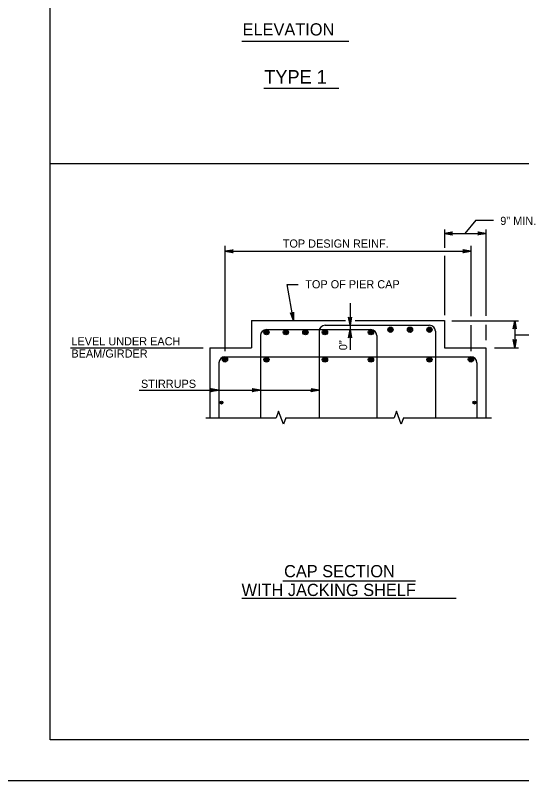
# Model space of a CAD drawing. Extents: x 646165 to 651486, y 296916 to 299292.
# Drawn here: x 650657.7 to 650844.2, y 297510.2 to 297792.1 of the extents above; entities that cross this region are included whole.
import ezdxf

# ---------------------------------------------------------------- set-up
doc = ezdxf.new("R2010")
doc.units = 0
for name, color, linetype in [('2', 7, 'Continuous'), ('51', 7, 'Continuous'), ('52', 7, 'Continuous'), ('53', 7, 'Continuous'), ('54', 7, 'Continuous'), ('PLT-BNDY', 7, 'Continuous')]:
    doc.layers.add(name, color=color, linetype=linetype)

msp = doc.modelspace()

# ---------------------------------------------------------------- linework, layer by layer
at = {"layer": '2'}
for p, q in [((650670.59, 297525.25), (650670.59, 298089.25)), ((650670.59, 297737.57), (651456.59, 297737.57)), ((651456.59, 297525.25), (650670.59, 297525.25))]:
    msp.add_line(p, q, dxfattribs=at)
at = {"layer": '51'}
for p, q in [((650744.66, 297679.7), (650744.66, 297669.7)), ((650744.66, 297679.7), (650779.27, 297679.7)), ((650782.84, 297679.7), (650815.78, 297679.7)), ((650815.78, 297679.7), (650815.78, 297669.7)), ((650729.4, 297669.7), (650744.66, 297669.7)), ((650729.4, 297669.7), (650729.4, 297643.93)), ((650815.78, 297669.7), (650831.05, 297669.7)), ((650831.05, 297669.7), (650831.05, 297643.93))]:
    msp.add_line(p, q, dxfattribs=at)
at = {"layer": '52'}
for p, q in [((650827.32, 297716.61), (650823.28, 297711.79)), ((650827.32, 297716.61), (650833.85, 297716.61)), ((650815.78, 297713.2), (650815.78, 297706.47)), ((650815.78, 297711.79), (650831.05, 297711.79)), ((650831.05, 297713.2), (650831.05, 297681.38)), ((650734.93, 297707.2), (650734.93, 297668.46)), ((650825.52, 297707.2), (650825.52, 297681.31)), ((650734.93, 297705.21), (650825.52, 297705.21)), ((650815.78, 297703.58), (650815.78, 297681.66)), ((650757.82, 297692.96), (650761.85, 297692.96)), ((650760.15, 297679.7), (650757.82, 297692.96)), ((650781.02, 297686.16), (650781.02, 297668.89)), ((650818.44, 297679.63), (650843.06, 297679.63)), ((650825.52, 297678), (650825.52, 297668.46)), ((650831.05, 297678.07), (650831.05, 297672.44)), ((650841.66, 297679.63), (650841.66, 297669.7)), ((650841.66, 297674.47), (650882.54, 297674.47)), ((650677.99, 297669.67), (650726.96, 297669.7)), ((650834.17, 297669.7), (650843.06, 297669.7)), ((650703.39, 297654.06), (650769.6, 297654.06)), ((650727.92, 297643.93), (650753.83, 297643.93)), ((650757.33, 297643.93), (650797.19, 297643.93)), ((650800.69, 297643.93), (650833.13, 297643.93))]:
    msp.add_line(p, q, dxfattribs=at)
for points in [[(650815.78, 297711.79), (650818.77, 297712.35), (650818.65, 297712.27), (650818.54, 297712.19), (650818.48, 297712.09), (650818.42, 297711.99), (650818.4, 297711.89), (650818.38, 297711.79), (650818.4, 297711.69), (650818.42, 297711.59), (650818.48, 297711.49), (650818.54, 297711.39), (650818.65, 297711.31), (650818.77, 297711.23), (650815.78, 297711.79), (650818.65, 297711.31), (650818.54, 297711.39), (650815.78, 297711.79), (650818.48, 297711.49), (650818.42, 297711.59), (650815.78, 297711.79), (650818.4, 297711.69), (650818.38, 297711.79), (650815.78, 297711.79), (650818.4, 297711.89), (650818.42, 297711.99), (650815.78, 297711.79), (650818.48, 297712.09), (650818.54, 297712.19), (650815.78, 297711.79), (650818.65, 297712.27)], [(650831.05, 297711.79), (650828.07, 297711.23), (650828.18, 297711.31), (650828.3, 297711.39), (650828.36, 297711.49), (650828.42, 297711.59), (650828.43, 297711.69), (650828.45, 297711.79), (650828.43, 297711.89), (650828.42, 297711.99), (650828.36, 297712.09), (650828.3, 297712.19), (650828.18, 297712.27), (650828.07, 297712.35), (650831.05, 297711.79), (650828.18, 297712.27), (650828.3, 297712.19), (650831.05, 297711.79), (650828.36, 297712.09), (650828.42, 297711.99), (650831.05, 297711.79), (650828.43, 297711.89), (650828.45, 297711.79), (650831.05, 297711.79), (650828.43, 297711.69), (650828.42, 297711.59), (650831.05, 297711.79), (650828.36, 297711.49), (650828.3, 297711.39), (650831.05, 297711.79), (650828.18, 297711.31)], [(650734.93, 297705.21), (650737.91, 297705.77), (650737.8, 297705.69), (650737.68, 297705.61), (650737.62, 297705.51), (650737.57, 297705.41), (650737.55, 297705.31), (650737.53, 297705.21), (650737.55, 297705.11), (650737.57, 297705.01), (650737.62, 297704.91), (650737.68, 297704.81), (650737.8, 297704.73), (650737.91, 297704.65), (650734.93, 297705.21), (650737.8, 297704.73), (650737.68, 297704.81), (650734.93, 297705.21), (650737.62, 297704.91), (650737.57, 297705.01), (650734.93, 297705.21), (650737.55, 297705.11), (650737.53, 297705.21), (650734.93, 297705.21), (650737.55, 297705.31), (650737.57, 297705.41), (650734.93, 297705.21), (650737.62, 297705.51), (650737.68, 297705.61), (650734.93, 297705.21), (650737.8, 297705.69)], [(650825.52, 297705.21), (650822.54, 297704.65), (650822.65, 297704.73), (650822.77, 297704.81), (650822.82, 297704.91), (650822.88, 297705.01), (650822.9, 297705.11), (650822.92, 297705.21), (650822.9, 297705.31), (650822.88, 297705.41), (650822.82, 297705.51), (650822.77, 297705.61), (650822.65, 297705.69), (650822.54, 297705.77), (650825.52, 297705.21), (650822.65, 297705.69), (650822.77, 297705.61), (650825.52, 297705.21), (650822.82, 297705.51), (650822.88, 297705.41), (650825.52, 297705.21), (650822.9, 297705.31), (650822.92, 297705.21), (650825.52, 297705.21), (650822.9, 297705.11), (650822.88, 297705.01), (650825.52, 297705.21), (650822.82, 297704.91), (650822.77, 297704.81), (650825.52, 297705.21), (650822.65, 297704.73)], [(650760.15, 297679.7), (650759.08, 297682.54), (650759.28, 297682.34), (650759.49, 297682.26), (650759.7, 297682.26), (650759.89, 297682.33), (650760.07, 297682.48), (650760.18, 297682.73), (650760.15, 297679.7), (650760.07, 297682.48), (650759.89, 297682.33), (650760.15, 297679.7), (650759.7, 297682.26), (650759.49, 297682.26), (650760.15, 297679.7), (650759.28, 297682.34)], [(650781.02, 297677.96), (650780.46, 297680.94), (650780.54, 297680.83), (650780.62, 297680.71), (650780.72, 297680.65), (650780.82, 297680.59), (650780.92, 297680.57), (650781.02, 297680.56), (650781.12, 297680.57), (650781.22, 297680.59), (650781.32, 297680.65), (650781.42, 297680.71), (650781.5, 297680.83), (650781.58, 297680.94), (650781.02, 297677.96), (650781.5, 297680.83), (650781.42, 297680.71), (650781.02, 297677.96), (650781.32, 297680.65), (650781.22, 297680.59), (650781.02, 297677.96), (650781.12, 297680.57), (650781.02, 297680.56), (650781.02, 297677.96), (650780.92, 297680.57), (650780.82, 297680.59), (650781.02, 297677.96), (650780.72, 297680.65), (650780.62, 297680.71), (650781.02, 297677.96), (650780.54, 297680.83)], [(650841.66, 297679.63), (650842.22, 297676.65), (650842.14, 297676.76), (650842.06, 297676.88), (650841.96, 297676.94), (650841.86, 297677), (650841.76, 297677.01), (650841.66, 297677.03), (650841.56, 297677.01), (650841.46, 297677), (650841.36, 297676.94), (650841.26, 297676.88), (650841.18, 297676.76), (650841.1, 297676.65), (650841.66, 297679.63), (650841.18, 297676.76), (650841.26, 297676.88), (650841.66, 297679.63), (650841.36, 297676.94), (650841.46, 297677), (650841.66, 297679.63), (650841.56, 297677.01), (650841.66, 297677.03), (650841.66, 297679.63), (650841.76, 297677.01), (650841.86, 297677), (650841.66, 297679.63), (650841.96, 297676.94), (650842.06, 297676.88), (650841.66, 297679.63), (650842.14, 297676.76)], [(650781.02, 297676.37), (650781.58, 297673.38), (650781.5, 297673.5), (650781.42, 297673.61), (650781.32, 297673.67), (650781.22, 297673.73), (650781.12, 297673.75), (650781.02, 297673.77), (650780.92, 297673.75), (650780.82, 297673.73), (650780.72, 297673.67), (650780.62, 297673.61), (650780.54, 297673.5), (650780.46, 297673.38), (650781.02, 297676.37), (650780.54, 297673.5), (650780.62, 297673.61), (650781.02, 297676.37), (650780.72, 297673.67), (650780.82, 297673.73), (650781.02, 297676.37), (650780.92, 297673.75), (650781.02, 297673.77), (650781.02, 297676.37), (650781.12, 297673.75), (650781.22, 297673.73), (650781.02, 297676.37), (650781.32, 297673.67), (650781.42, 297673.61), (650781.02, 297676.37), (650781.5, 297673.5)], [(650841.66, 297669.7), (650841.1, 297672.68), (650841.18, 297672.57), (650841.26, 297672.45), (650841.36, 297672.39), (650841.46, 297672.33), (650841.56, 297672.31), (650841.66, 297672.3), (650841.76, 297672.31), (650841.86, 297672.33), (650841.96, 297672.39), (650842.06, 297672.45), (650842.14, 297672.57), (650842.22, 297672.68), (650841.66, 297669.7), (650842.14, 297672.57), (650842.06, 297672.45), (650841.66, 297669.7), (650841.96, 297672.39), (650841.86, 297672.33), (650841.66, 297669.7), (650841.76, 297672.31), (650841.66, 297672.3), (650841.66, 297669.7), (650841.56, 297672.31), (650841.46, 297672.33), (650841.66, 297669.7), (650841.36, 297672.39), (650841.26, 297672.45), (650841.66, 297669.7), (650841.18, 297672.57)], [(650732.73, 297654.06), (650729.75, 297653.5), (650729.86, 297653.58), (650729.98, 297653.66), (650730.04, 297653.76), (650730.1, 297653.86), (650730.11, 297653.96), (650730.13, 297654.06), (650730.11, 297654.16), (650730.1, 297654.26), (650730.04, 297654.36), (650729.98, 297654.46), (650729.86, 297654.53), (650729.75, 297654.61), (650732.73, 297654.06), (650729.86, 297654.53), (650729.98, 297654.46), (650732.73, 297654.06), (650730.04, 297654.36), (650730.1, 297654.26), (650732.73, 297654.06), (650730.11, 297654.16), (650730.13, 297654.06), (650732.73, 297654.06), (650730.11, 297653.96), (650730.1, 297653.86), (650732.73, 297654.06), (650730.04, 297653.76), (650729.98, 297653.66), (650732.73, 297654.06), (650729.86, 297653.58)], [(650748, 297654.06), (650745.01, 297653.5), (650745.13, 297653.58), (650745.24, 297653.66), (650745.3, 297653.76), (650745.36, 297653.86), (650745.38, 297653.96), (650745.4, 297654.06), (650745.38, 297654.16), (650745.36, 297654.26), (650745.3, 297654.36), (650745.24, 297654.46), (650745.13, 297654.53), (650745.01, 297654.61), (650748, 297654.06), (650745.13, 297654.53), (650745.24, 297654.46), (650748, 297654.06), (650745.3, 297654.36), (650745.36, 297654.26), (650748, 297654.06), (650745.38, 297654.16), (650745.4, 297654.06), (650748, 297654.06), (650745.38, 297653.96), (650745.36, 297653.86), (650748, 297654.06), (650745.3, 297653.76), (650745.24, 297653.66), (650748, 297654.06), (650745.13, 297653.58)], [(650769.6, 297654.06), (650766.62, 297653.5), (650766.73, 297653.58), (650766.84, 297653.66), (650766.9, 297653.76), (650766.96, 297653.86), (650766.98, 297653.96), (650767, 297654.06), (650766.98, 297654.16), (650766.96, 297654.26), (650766.9, 297654.36), (650766.84, 297654.46), (650766.73, 297654.53), (650766.62, 297654.61), (650769.6, 297654.06), (650766.73, 297654.53), (650766.84, 297654.46), (650769.6, 297654.06), (650766.9, 297654.36), (650766.96, 297654.26), (650769.6, 297654.06), (650766.98, 297654.16), (650767, 297654.06), (650769.6, 297654.06), (650766.98, 297653.96), (650766.96, 297653.86), (650769.6, 297654.06), (650766.9, 297653.76), (650766.84, 297653.66), (650769.6, 297654.06), (650766.73, 297653.58)], [(650757.33, 297643.93), (650756.45, 297641.52), (650754.7, 297646.33), (650753.83, 297643.93)], [(650800.69, 297643.93), (650799.82, 297641.52), (650798.07, 297646.33), (650797.19, 297643.93)]]:
    msp.add_lwpolyline(points, dxfattribs=at)
at = {"layer": '53'}
for p, q in [((650741.1, 297782.6), (650780.58, 297782.6)), ((650749.21, 297765.33), (650776.85, 297765.33)), ((650756.22, 297583.87), (650805.12, 297583.87)), ((650741.12, 297577.47), (650820.03, 297577.47))]:
    msp.add_line(p, q, dxfattribs=at)
at = {"layer": '54'}
for p, q in [((650771.8, 297677.96), (650810.25, 297677.96)), ((650750.2, 297676.37), (650788.65, 297676.37)), ((650769.6, 297675.76), (650769.6, 297643.93)), ((650812.45, 297675.76), (650812.45, 297643.93)), ((650748, 297674.17), (650748, 297643.93)), ((650790.85, 297674.17), (650790.85, 297643.93)), ((650732.73, 297664.17), (650732.73, 297643.93)), ((650734.93, 297666.37), (650825.52, 297666.37)), ((650827.72, 297664.17), (650827.72, 297643.93))]:
    msp.add_line(p, q, dxfattribs=at)
for centre, radius in [((650750.2, 297675.4), 0.967), ((650750.2, 297675.4), 0.725), ((650750.2, 297675.4), 0.483), ((650750.2, 297675.4), 0.242), ((650757.36, 297675.4), 0.967), ((650757.36, 297675.4), 0.725), ((650757.36, 297675.4), 0.483), ((650757.36, 297675.4), 0.242), ((650764.56, 297675.4), 0.967), ((650764.56, 297675.4), 0.725), ((650764.56, 297675.4), 0.483), ((650764.56, 297675.4), 0.242), ((650771.76, 297675.4), 0.967), ((650771.76, 297675.4), 0.725), ((650771.76, 297675.4), 0.483), ((650771.76, 297675.4), 0.242), ((650788.69, 297675.4), 0.967), ((650788.69, 297675.4), 0.725), ((650788.69, 297675.4), 0.483), ((650788.69, 297675.4), 0.242), ((650795.89, 297676.32), 0.967), ((650795.89, 297676.32), 0.725), ((650795.89, 297676.32), 0.483), ((650795.89, 297676.32), 0.242), ((650803.09, 297676.32), 0.967), ((650803.09, 297676.32), 0.725), ((650803.09, 297676.32), 0.483), ((650803.09, 297676.32), 0.242), ((650810.25, 297676.32), 0.967), ((650810.25, 297676.32), 0.725), ((650810.25, 297676.32), 0.483), ((650810.25, 297676.32), 0.242), ((650734.93, 297665.4), 0.967), ((650734.93, 297665.4), 0.725), ((650734.93, 297665.4), 0.483), ((650734.93, 297665.4), 0.242), ((650750.2, 297665.34), 0.967), ((650750.2, 297665.34), 0.725), ((650750.2, 297665.34), 0.483), ((650750.2, 297665.34), 0.242), ((650771.76, 297665.34), 0.967), ((650771.76, 297665.34), 0.725), ((650771.76, 297665.34), 0.483), ((650771.76, 297665.34), 0.242), ((650788.69, 297665.34), 0.967), ((650788.69, 297665.34), 0.725), ((650788.69, 297665.34), 0.483), ((650788.69, 297665.34), 0.242), ((650810.25, 297665.34), 0.967), ((650810.25, 297665.34), 0.725), ((650810.25, 297665.34), 0.483), ((650810.25, 297665.34), 0.242), ((650825.52, 297665.4), 0.967), ((650825.52, 297665.4), 0.725), ((650825.52, 297665.4), 0.483), ((650825.52, 297665.4), 0.242), ((650733.64, 297649.48), 0.533), ((650733.64, 297649.48), 0.4), ((650733.64, 297649.48), 0.267), ((650826.81, 297649.48), 0.533), ((650826.81, 297649.48), 0.4), ((650826.81, 297649.48), 0.267), ((650733.64, 297649.48), 0.133), ((650826.81, 297649.48), 0.133)]:
    msp.add_circle(centre, radius, dxfattribs=at)
for centre, start, end in [((650771.8, 297675.76), 90, 180), ((650810.25, 297675.76), 0, 90), ((650750.2, 297674.17), 90, 180), ((650788.65, 297674.17), 0, 90), ((650734.93, 297664.17), 90, 180), ((650825.52, 297664.17), 0, 90)]:
    msp.add_arc(centre, 2.2, start, end, dxfattribs=at)
at = {"layer": 'PLT-BNDY'}
msp.add_lwpolyline([(650630.59, 298104.25), (651471.59, 298104.25), (651471.59, 297510.25), (650630.59, 297510.25)], close=True, dxfattribs=at)

# ---------------------------------------------------------------- texts
at = {"layer": '53'}
for s, height, p in [('ELEVATION', 4.5, (650741.43, 297784.67)), ('TYPE 1', 5, (650749.4, 297766.94)), ('9" MIN.', 3, (650836.34, 297714.9)), ('TOP DESIGN REINF.', 3, (650756.22, 297706.55)), ('TOP OF PIER CAP', 3, (650764.51, 297691.56)), ('LEVEL UNDER EACH', 3, (650678.37, 297670.56)), ('BEAM/GIRDER', 3, (650678.37, 297666.06)), ('STIRRUPS', 3, (650704, 297654.91)), ('CAP SECTION', 4.5, (650756.7, 297585.16)), ('WITH JACKING SHELF', 4.5, (650741.05, 297578.26))]:
    msp.add_text(s, height=height, dxfattribs=at).set_placement(p)
msp.add_text('0"', height=3, rotation=90, dxfattribs=at).set_placement((650779.93, 297668.78))

doc.saveas('drawing.dxf')
